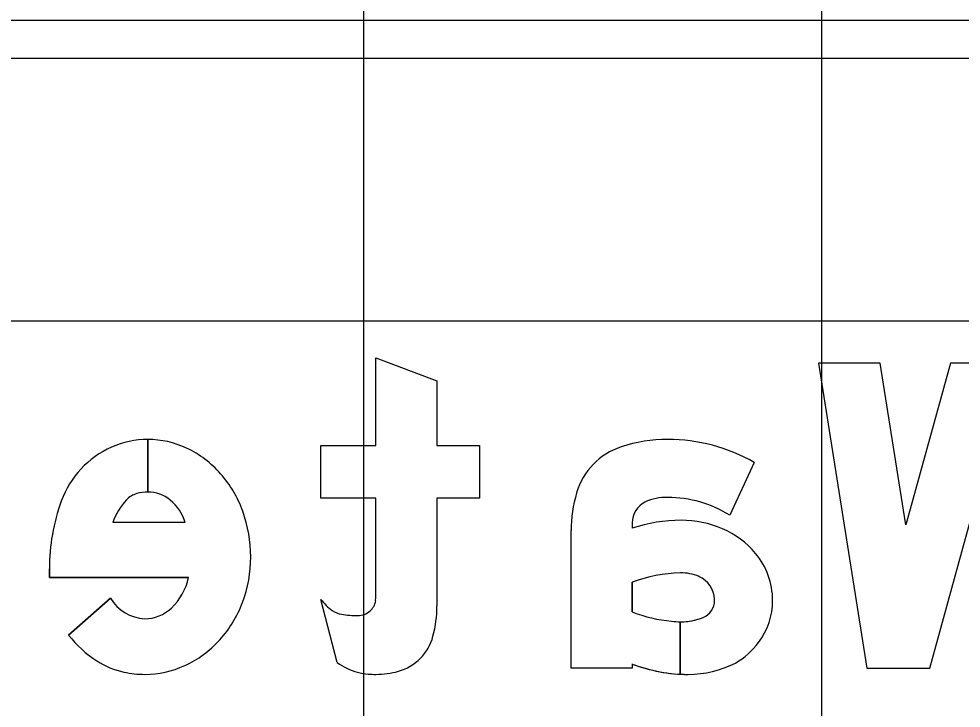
# Model space of a CAD drawing. Extents: x 1797809 to 2198143, y 249608 to 1237864.
# Drawn here: x 2197320.582 to 2197324.698, y 1237203.413 to 1237206.426 of the extents above; entities that cross this region are included whole.
import ezdxf

# ---------------------------------------------------------------- set-up
doc = ezdxf.new("R2010")
doc.units = 0
for name, color, linetype in [('GSBWFILL', 7, 'Continuous'), ('GSCOLORFILL', 7, 'Continuous'), ('GSOUTLINE', 7, 'Continuous'), ('GSSHT', 7, 'Continuous')]:
    doc.layers.add(name, color=color, linetype=linetype)

msp = doc.modelspace()

# ---------------------------------------------------------------- linework, layer by layer
at = {"layer": 'GSBWFILL'}
for p, q in [((2197321.1454, 1237204.5877), (2197321.1454, 1237204.3577)), ((2197321.1454, 1237204.3577), (2197321.1454, 1237204.5877)), ((2197321.3081, 1237204.2241), (2197320.9922, 1237204.2241)), ((2197320.9816, 1237203.8938), (2197320.7991, 1237203.7322)), ((2197321.9717, 1237203.6125), (2197321.9015, 1237203.8885))]:
    msp.add_line(p, q, dxfattribs=at)
for points in [[(2197322.1415, 1237203.9411), (2197322.1415, 1237204.3311), (2197321.9015, 1237204.3311), (2197321.9015, 1237204.5611), (2197322.1415, 1237204.5611), (2197322.1415, 1237204.9444), (2197322.4081, 1237204.8432), (2197322.4081, 1237204.5611), (2197322.5948, 1237204.5611), (2197322.5948, 1237204.3311), (2197322.4081, 1237204.3311), (2197322.4081, 1237203.8605)], [(2197323.7946, 1237204.4876), (2197323.6875, 1237204.2565)], [(2197323.2615, 1237204.224), (2197323.2615, 1237204.1994)], [(2197323.2615, 1237203.6064), (2197323.2615, 1237203.5877), (2197322.9948, 1237203.5877), (2197322.9948, 1237204.1894)], [(2197320.7148, 1237204.0221), (2197320.7148, 1237203.9841), (2197321.3233, 1237203.9841)], [(2197323.2615, 1237203.9634), (2197323.2615, 1237203.8338)], [(2197323.4714, 1237203.7907), (2197323.4714, 1237203.5619)], [(2197323.4715, 1237203.5619), (2197323.4715, 1237203.7907)]]:
    msp.add_lwpolyline(points, dxfattribs=at)
msp.add_lwpolyline([(2197324.7815, 1237204.3877), (2197325.0015, 1237203.5877), (2197325.276, 1237203.5877), (2197325.4881, 1237204.9211), (2197325.2181, 1237204.9211), (2197325.1057, 1237204.2144), (2197324.9114, 1237204.9211), (2197324.6516, 1237204.9211), (2197324.4573, 1237204.2144), (2197324.3448, 1237204.9211), (2197324.0748, 1237204.9211), (2197324.2869, 1237203.5877), (2197324.5615, 1237203.5877)], close=True, dxfattribs=at)
for centre, major_axis, ratio, start_param, end_param in [((2197321.1454, 1237204.1928), (0, -0.3949), 0.999995, 3.141761, 3.55626), ((2197321.1454, 1237204.1928), (0, -0.3949), 0.999995, 2.699633, 3.141593), ((2197323.4163, 1237203.9351), (0, -0.6527), 0.999998, 3.141593, 3.458648), ((2197323.4163, 1237203.8234), (0, -0.7643), 0.999998, 2.623874, 3.141593), ((2197321.1555, 1237204.1771), (0, -0.4133), 0.999995, 3.563143, 4.363496), ((2197321.1183, 1237204.1355), (0, -0.4583), 0.999995, 2.289846, 2.699633), ((2197323.3064, 1237204.2701), (0, -0.3), 0.999998, 3.458648, 4.427613), ((2197321.076, 1237204.0984), (0, -0.5146), 0.999995, 1.91865, 2.289846), ((2197321.1454, 1237204.1785), (0, -0.1792), 0.999995, 3.141965, 3.416759), ((2197321.1454, 1237204.2032), (0, -0.1546), 0.999995, 2.457274, 3.141593), ((2197321.5815, 1237204.0221), (0, -0.8667), 0.999995, 4.363496, 4.712389), ((2197321.2432, 1237204.1423), (0, -0.2639), 0.999995, 3.956127, 4.397086), ((2197321.1239, 1237204.2547), (0, -0.1), 0.999995, 3.416759, 3.956127), ((2197321.1077, 1237204.1631), (0, -0.2095), 0.999995, 1.866146, 2.438455), ((2197323.5824, 1237204.1894), (0, -0.5876), 0.999998, 4.427613, 4.712389), ((2197323.4068, 1237204.1326), (0, -0.202), 0.999998, 3.094343, 3.602032), ((2197323.4163, 1237203.8234), (0, -0.5109), 0.999998, 2.582097, 3.141593), ((2197323.3615, 1237204.224), (0, -0.1), 0.999998, 3.602032, 4.712389), ((2197321.0097, 1237204.0744), (0, -0.5851), 0.999995, 1.570796, 1.91865), ((2197323.4753, 1237203.5612), (0, -0.6732), 0.999998, 3.141593, 3.464907), ((2197323.4753, 1237203.7771), (0, -0.4572), 0.999998, 2.73708, 3.141593), ((2197323.5067, 1237203.8451), (0, -0.3823), 0.999998, 2.265663, 2.742307), ((2197321.0272, 1237204.0744), (0, -0.5676), 0.999995, 1.212967, 1.570796), ((2197323.5537, 1237203.8843), (0, -0.3211), 0.999998, 1.570796, 2.265663), ((2197323.4906, 1237203.3491), (0, -0.6556), 0.999998, 3.169955, 3.498593), ((2197323.4766, 1237203.8117), (0, -0.1928), 0.999998, 2.733046, 3.165323), ((2197323.5081, 1237203.8846), (0, -0.1133), 0.999998, 1.610807, 2.733046), ((2197321.0671, 1237204.0406), (0, -0.2623), 0.999995, 0.762896, 1.353561), ((2197320.4722, 1237203.9411), (0, -1.6693), 0.999994, 1.535587, 1.570796), ((2197321.1444, 1237203.9944), (0, -0.1914), 0.999995, 5.265941, 6.215241), ((2197321.0781, 1237204.0554), (0, -0.5133), 0.999995, 0.83647, 1.212967), ((2197322.077, 1237204.0194), (0, -0.2189), 0.999994, 5.35314, 5.6685), ((2197322.0649, 1237203.8953), (0, -0.0767), 0.999994, 0.733764, 1.400742), ((2197323.5415, 1237203.8843), (0, -0.08), 0.999998, 0.384565, 1.570796), ((2197323.5008, 1237203.8843), (0, -0.1207), 0.999998, 1.570796, 1.610807), ((2197323.5679, 1237203.8843), (0, -0.3069), 0.999998, 0.927653, 1.570796), ((2197321.1291, 1237203.977), (0, -0.1735), 0.999995, 0.013325, 0.758388), ((2197322.0084, 1237203.9223), (0, -0.1), 0.999994, 5.6685, 6.114016), ((2197322.0625, 1237204.2388), (0, -0.4211), 0.999994, 6.114016, 6.283185), ((2197322.0625, 1237203.898), (0, -0.0803), 0.999994, 0, 0.733764), ((2197321.8907, 1237203.8605), (0, -0.5174), 0.999994, 1.310894, 1.570796), ((2197323.487, 1237204.4074), (0, -0.6163), 0.999998, 5.908557, 6.196216), ((2197323.4715, 1237204.0574), (0, -0.2667), 0.999998, 6.140268, 6.282935), ((2197323.4715, 1237204.0574), (0, -0.2667), 0.999998, 0, 0.384565), ((2197321.19, 1237204.0384), (0, -0.4966), 0.999995, 5.376961, 5.714365), ((2197321.1106, 1237204.026), (0, -0.4695), 0.999995, 0.430181, 0.83647), ((2197322.1814, 1237203.7832), (0, -0.2167), 0.999994, 0.272066, 1.310894), ((2197323.5406, 1237203.9047), (0, -0.341), 0.999998, 0.530468, 0.927653), ((2197321.12, 1237203.929), (0, -0.3667), 0.999995, 5.714365, 6.065468), ((2197321.1314, 1237203.9806), (0, -0.4195), 0.999995, 0, 0.430181), ((2197322.1501, 1237203.8748), (0, -0.3172), 0.999994, 5.685934, 5.997023), ((2197323.5057, 1237204.2416), (0, -0.6806), 0.999998, 5.916134, 6.232721), ((2197323.5057, 1237204.0199), (0, -0.4588), 0.999998, 0, 0.469149), ((2197321.1314, 1237203.9806), (0, -0.4195), 0.999995, 6.065468, 6.283185), ((2197322.1217, 1237203.7784), (0, -0.2167), 0.999994, 5.997023, 6.219044), ((2197322.1415, 1237204.0869), (0, -0.5258), 0.999994, 6.219044, 6.283185), ((2197322.1415, 1237203.9262), (0, -0.3651), 0.999994, 6.283185, 6.555252), ((2197323.5057, 1237204.2416), (0, -0.6806), 0.999998, 6.232819, 6.283185)]:
    msp.add_ellipse(centre, major_axis=major_axis, ratio=ratio, start_param=start_param, end_param=end_param, dxfattribs=at)
at = {"layer": 'GSCOLORFILL'}
for p, q in [((2197315.0471, 1237206.4197), (2197326.5554, 1237206.4197)), ((2197326.5554, 1237206.253), (2197315.0471, 1237206.253)), ((2197321.1454, 1237204.5877), (2197321.1454, 1237204.3577)), ((2197321.1454, 1237204.3577), (2197321.1454, 1237204.5877)), ((2197321.3081, 1237204.2241), (2197320.9922, 1237204.2241)), ((2197320.9816, 1237203.8938), (2197320.7991, 1237203.7322)), ((2197321.9717, 1237203.6125), (2197321.9015, 1237203.8885))]:
    msp.add_line(p, q, dxfattribs=at)
for points in [[(2197322.1415, 1237203.9411), (2197322.1415, 1237204.3311), (2197321.9015, 1237204.3311), (2197321.9015, 1237204.5611), (2197322.1415, 1237204.5611), (2197322.1415, 1237204.9444), (2197322.4081, 1237204.8432), (2197322.4081, 1237204.5611), (2197322.5948, 1237204.5611), (2197322.5948, 1237204.3311), (2197322.4081, 1237204.3311), (2197322.4081, 1237203.8605)], [(2197323.7946, 1237204.4876), (2197323.6875, 1237204.2565)], [(2197323.2615, 1237204.224), (2197323.2615, 1237204.1994)], [(2197323.2615, 1237203.6064), (2197323.2615, 1237203.5877), (2197322.9948, 1237203.5877), (2197322.9948, 1237204.1894)], [(2197320.7148, 1237204.0221), (2197320.7148, 1237203.9841), (2197321.3233, 1237203.9841)], [(2197323.2615, 1237203.9634), (2197323.2615, 1237203.8338)], [(2197323.4714, 1237203.7907), (2197323.4714, 1237203.5619)], [(2197323.4715, 1237203.5619), (2197323.4715, 1237203.7907)]]:
    msp.add_lwpolyline(points, dxfattribs=at)
msp.add_lwpolyline([(2197324.7815, 1237204.3877), (2197325.0015, 1237203.5877), (2197325.276, 1237203.5877), (2197325.4881, 1237204.9211), (2197325.2181, 1237204.9211), (2197325.1057, 1237204.2144), (2197324.9114, 1237204.9211), (2197324.6516, 1237204.9211), (2197324.4573, 1237204.2144), (2197324.3448, 1237204.9211), (2197324.0748, 1237204.9211), (2197324.2869, 1237203.5877), (2197324.5615, 1237203.5877)], close=True, dxfattribs=at)
for centre, major_axis, ratio, start_param, end_param in [((2197321.1454, 1237204.1928), (0, -0.3949), 0.999995, 3.141761, 3.55626), ((2197321.1454, 1237204.1928), (0, -0.3949), 0.999995, 2.699633, 3.141593), ((2197323.4163, 1237203.9351), (0, -0.6527), 0.999998, 3.141593, 3.458648), ((2197323.4163, 1237203.8234), (0, -0.7643), 0.999998, 2.623874, 3.141593), ((2197321.1555, 1237204.1771), (0, -0.4133), 0.999995, 3.563143, 4.363496), ((2197321.1183, 1237204.1355), (0, -0.4583), 0.999995, 2.289846, 2.699633), ((2197323.3064, 1237204.2701), (0, -0.3), 0.999998, 3.458648, 4.427613), ((2197321.076, 1237204.0984), (0, -0.5146), 0.999995, 1.91865, 2.289846), ((2197321.1454, 1237204.1785), (0, -0.1792), 0.999995, 3.141965, 3.416759), ((2197321.1454, 1237204.2032), (0, -0.1546), 0.999995, 2.457274, 3.141593), ((2197321.5815, 1237204.0221), (0, -0.8667), 0.999995, 4.363496, 4.712389), ((2197321.2432, 1237204.1423), (0, -0.2639), 0.999995, 3.956127, 4.397086), ((2197321.1239, 1237204.2547), (0, -0.1), 0.999995, 3.416759, 3.956127), ((2197321.1077, 1237204.1631), (0, -0.2095), 0.999995, 1.866146, 2.438455), ((2197323.5824, 1237204.1894), (0, -0.5876), 0.999998, 4.427613, 4.712389), ((2197323.4068, 1237204.1326), (0, -0.202), 0.999998, 3.094343, 3.602032), ((2197323.4163, 1237203.8234), (0, -0.5109), 0.999998, 2.582097, 3.141593), ((2197323.3615, 1237204.224), (0, -0.1), 0.999998, 3.602032, 4.712389), ((2197321.0097, 1237204.0744), (0, -0.5851), 0.999995, 1.570796, 1.91865), ((2197323.4753, 1237203.5612), (0, -0.6732), 0.999998, 3.141593, 3.464907), ((2197323.4753, 1237203.7771), (0, -0.4572), 0.999998, 2.73708, 3.141593), ((2197323.5067, 1237203.8451), (0, -0.3823), 0.999998, 2.265663, 2.742307), ((2197321.0272, 1237204.0744), (0, -0.5676), 0.999995, 1.212967, 1.570796), ((2197323.5537, 1237203.8843), (0, -0.3211), 0.999998, 1.570796, 2.265663), ((2197323.4906, 1237203.3491), (0, -0.6556), 0.999998, 3.169955, 3.498593), ((2197323.4766, 1237203.8117), (0, -0.1928), 0.999998, 2.733046, 3.165323), ((2197323.5081, 1237203.8846), (0, -0.1133), 0.999998, 1.610807, 2.733046), ((2197321.0671, 1237204.0406), (0, -0.2623), 0.999995, 0.762896, 1.353561), ((2197320.4722, 1237203.9411), (0, -1.6693), 0.999994, 1.535587, 1.570796), ((2197321.1444, 1237203.9944), (0, -0.1914), 0.999995, 5.265941, 6.215241), ((2197321.0781, 1237204.0554), (0, -0.5133), 0.999995, 0.83647, 1.212967), ((2197322.077, 1237204.0194), (0, -0.2189), 0.999994, 5.35314, 5.6685), ((2197322.0649, 1237203.8953), (0, -0.0767), 0.999994, 0.733764, 1.400742), ((2197323.5415, 1237203.8843), (0, -0.08), 0.999998, 0.384565, 1.570796), ((2197323.5008, 1237203.8843), (0, -0.1207), 0.999998, 1.570796, 1.610807), ((2197323.5679, 1237203.8843), (0, -0.3069), 0.999998, 0.927653, 1.570796), ((2197321.1291, 1237203.977), (0, -0.1735), 0.999995, 0.013325, 0.758388), ((2197322.0084, 1237203.9223), (0, -0.1), 0.999994, 5.6685, 6.114016), ((2197322.0625, 1237204.2388), (0, -0.4211), 0.999994, 6.114016, 6.283185), ((2197322.0625, 1237203.898), (0, -0.0803), 0.999994, 0, 0.733764), ((2197321.8907, 1237203.8605), (0, -0.5174), 0.999994, 1.310894, 1.570796), ((2197323.487, 1237204.4074), (0, -0.6163), 0.999998, 5.908557, 6.196216), ((2197323.4715, 1237204.0574), (0, -0.2667), 0.999998, 6.140268, 6.282935), ((2197323.4715, 1237204.0574), (0, -0.2667), 0.999998, 0, 0.384565), ((2197321.19, 1237204.0384), (0, -0.4966), 0.999995, 5.376961, 5.714365), ((2197321.1106, 1237204.026), (0, -0.4695), 0.999995, 0.430181, 0.83647), ((2197322.1814, 1237203.7832), (0, -0.2167), 0.999994, 0.272066, 1.310894), ((2197323.5406, 1237203.9047), (0, -0.341), 0.999998, 0.530468, 0.927653), ((2197321.12, 1237203.929), (0, -0.3667), 0.999995, 5.714365, 6.065468), ((2197321.1314, 1237203.9806), (0, -0.4195), 0.999995, 0, 0.430181), ((2197322.1501, 1237203.8748), (0, -0.3172), 0.999994, 5.685934, 5.997023), ((2197323.5057, 1237204.2416), (0, -0.6806), 0.999998, 5.916134, 6.232721), ((2197323.5057, 1237204.0199), (0, -0.4588), 0.999998, 0, 0.469149), ((2197321.1314, 1237203.9806), (0, -0.4195), 0.999995, 6.065468, 6.283185), ((2197322.1217, 1237203.7784), (0, -0.2167), 0.999994, 5.997023, 6.219044), ((2197322.1415, 1237204.0869), (0, -0.5258), 0.999994, 6.219044, 6.283185), ((2197322.1415, 1237203.9262), (0, -0.3651), 0.999994, 6.283185, 6.555252), ((2197323.5057, 1237204.2416), (0, -0.6806), 0.999998, 6.232819, 6.283185)]:
    msp.add_ellipse(centre, major_axis=major_axis, ratio=ratio, start_param=start_param, end_param=end_param, dxfattribs=at)
at = {"layer": 'GSOUTLINE'}
for p, q in [((2197321.3081, 1237204.2241), (2197320.9922, 1237204.2241)), ((2197320.7991, 1237203.7322), (2197320.9816, 1237203.8938)), ((2197321.9717, 1237203.6125), (2197321.9015, 1237203.8885))]:
    msp.add_line(p, q, dxfattribs=at)
for points in [[(2197322.1415, 1237203.9411), (2197322.1415, 1237204.3311), (2197321.9015, 1237204.3311), (2197321.9015, 1237204.5611), (2197322.1415, 1237204.5611), (2197322.1415, 1237204.9444), (2197322.4081, 1237204.8432), (2197322.4081, 1237204.5611), (2197322.5948, 1237204.5611), (2197322.5948, 1237204.3311), (2197322.4081, 1237204.3311), (2197322.4081, 1237203.8605)], [(2197323.7946, 1237204.4876), (2197323.6875, 1237204.2565)], [(2197323.2615, 1237204.224), (2197323.2615, 1237204.1994)], [(2197323.2615, 1237203.6064), (2197323.2615, 1237203.5877), (2197322.9948, 1237203.5877), (2197322.9948, 1237204.1894)], [(2197321.3233, 1237203.9841), (2197320.7148, 1237203.9841), (2197320.7148, 1237204.0221)], [(2197323.2615, 1237203.8338), (2197323.2615, 1237203.9634)]]:
    msp.add_lwpolyline(points, dxfattribs=at)
msp.add_lwpolyline([(2197324.7815, 1237204.3877), (2197325.0015, 1237203.5877), (2197325.276, 1237203.5877), (2197325.4881, 1237204.9211), (2197325.2181, 1237204.9211), (2197325.1057, 1237204.2144), (2197324.9114, 1237204.9211), (2197324.6516, 1237204.9211), (2197324.4573, 1237204.2144), (2197324.3448, 1237204.9211), (2197324.0748, 1237204.9211), (2197324.2869, 1237203.5877), (2197324.5615, 1237203.5877)], close=True, dxfattribs=at)
for centre, major_axis, ratio, start_param, end_param in [((2197321.1454, 1237204.1928), (0, -0.3949), 0.999995, 3.141593, 3.55626), ((2197321.1454, 1237204.1928), (0, -0.3949), 0.999995, 2.699633, 3.141593), ((2197323.4163, 1237203.9351), (0, -0.6527), 0.999998, 3.141593, 3.458648), ((2197323.4163, 1237203.8234), (0, -0.7643), 0.999998, 2.623874, 3.141593), ((2197321.1555, 1237204.1771), (0, -0.4133), 0.999995, 3.563143, 4.363496), ((2197321.1183, 1237204.1355), (0, -0.4583), 0.999995, 2.289846, 2.699633), ((2197323.3064, 1237204.2701), (0, -0.3), 0.999998, 3.458648, 4.427613), ((2197321.076, 1237204.0984), (0, -0.5146), 0.999995, 1.91865, 2.289846), ((2197321.1454, 1237204.1785), (0, -0.1792), 0.999995, 3.141593, 3.416759), ((2197321.1454, 1237204.2032), (0, -0.1546), 0.999995, 2.457274, 3.141593), ((2197321.5815, 1237204.0221), (0, -0.8667), 0.999995, 4.363496, 4.712389), ((2197321.2432, 1237204.1423), (0, -0.2639), 0.999995, 3.956127, 4.397086), ((2197321.1239, 1237204.2547), (0, -0.1), 0.999995, 3.416759, 3.956127), ((2197321.1077, 1237204.1631), (0, -0.2095), 0.999995, 1.866146, 2.438455), ((2197323.5824, 1237204.1894), (0, -0.5876), 0.999998, 4.427613, 4.712389), ((2197323.4068, 1237204.1326), (0, -0.202), 0.999998, 3.094343, 3.602032), ((2197323.4163, 1237203.8234), (0, -0.5109), 0.999998, 2.582097, 3.141593), ((2197323.3615, 1237204.224), (0, -0.1), 0.999998, 3.602032, 4.712389), ((2197321.0097, 1237204.0744), (0, -0.5851), 0.999995, 1.570796, 1.91865), ((2197323.4753, 1237203.5612), (0, -0.6732), 0.999998, 3.141593, 3.464907), ((2197323.4753, 1237203.7771), (0, -0.4572), 0.999998, 2.73708, 3.141593), ((2197323.5067, 1237203.8451), (0, -0.3823), 0.999998, 2.265663, 2.742307), ((2197321.0272, 1237204.0744), (0, -0.5676), 0.999995, 1.212967, 1.570796), ((2197323.5537, 1237203.8843), (0, -0.3211), 0.999998, 1.570796, 2.265663), ((2197323.4906, 1237203.3491), (0, -0.6556), 0.999998, 3.169991, 3.498593), ((2197323.4766, 1237203.8117), (0, -0.1928), 0.999998, 2.733046, 3.165198), ((2197323.4722, 1237203.9945), (0, -0.01), 0.999998, 3.165198, 3.169991), ((2197323.5081, 1237203.8846), (0, -0.1133), 0.999998, 1.610807, 2.733046), ((2197321.0671, 1237204.0406), (0, -0.2623), 0.999995, 0.762896, 1.353561), ((2197320.4722, 1237203.9411), (0, -1.6693), 0.999994, 1.535587, 1.570796), ((2197321.1444, 1237203.9944), (0, -0.1914), 0.999995, 5.265941, 6.215241), ((2197321.0781, 1237204.0554), (0, -0.5133), 0.999995, 0.83647, 1.212967), ((2197322.077, 1237204.0194), (0, -0.2189), 0.999994, 5.35314, 5.6685), ((2197322.0649, 1237203.8953), (0, -0.0767), 0.999994, 0.733764, 1.400742), ((2197323.5415, 1237203.8843), (0, -0.08), 0.999998, 0.384565, 1.570796), ((2197323.5008, 1237203.8843), (0, -0.1207), 0.999998, 1.570796, 1.610807), ((2197323.5679, 1237203.8843), (0, -0.3069), 0.999998, 0.927653, 1.570796), ((2197321.1291, 1237203.977), (0, -0.1735), 0.999995, 0.013325, 0.758388), ((2197322.0084, 1237203.9223), (0, -0.1), 0.999994, 5.6685, 6.114016), ((2197322.0625, 1237204.2388), (0, -0.4211), 0.999994, 6.114016, 6.283185), ((2197322.0625, 1237203.898), (0, -0.0803), 0.999994, 0, 0.733764), ((2197321.8907, 1237203.8605), (0, -0.5174), 0.999994, 1.310894, 1.570796), ((2197323.487, 1237204.4074), (0, -0.6163), 0.999998, 5.908557, 6.196216), ((2197323.4715, 1237204.0574), (0, -0.2667), 0.999998, 6.140268, 6.667751), ((2197321.19, 1237204.0384), (0, -0.4966), 0.999995, 5.376961, 5.714365), ((2197321.1106, 1237204.026), (0, -0.4695), 0.999995, 0.430181, 0.83647), ((2197322.1814, 1237203.7832), (0, -0.2167), 0.999994, 0.272066, 1.310894), ((2197323.5406, 1237203.9047), (0, -0.341), 0.999998, 0.530468, 0.927653), ((2197321.12, 1237203.929), (0, -0.3667), 0.999995, 5.714365, 6.065468), ((2197321.1314, 1237203.9806), (0, -0.4195), 0.999995, 6.283185, 6.713367), ((2197322.1501, 1237203.8748), (0, -0.3172), 0.999994, 5.685934, 5.997023), ((2197323.5057, 1237204.2416), (0, -0.6806), 0.999998, 5.916134, 6.283185), ((2197323.5057, 1237204.0199), (0, -0.4588), 0.999998, 0, 0.469149), ((2197321.1314, 1237203.9806), (0, -0.4195), 0.999995, 6.065468, 6.283185), ((2197322.1217, 1237203.7784), (0, -0.2167), 0.999994, 5.997023, 6.219044), ((2197322.1415, 1237204.0869), (0, -0.5258), 0.999994, 6.219044, 6.283185), ((2197322.1415, 1237203.9262), (0, -0.3651), 0.999994, 6.283185, 6.555252)]:
    msp.add_ellipse(centre, major_axis=major_axis, ratio=ratio, start_param=start_param, end_param=end_param, dxfattribs=at)
at = {"layer": 'GSSHT'}
for p, q in [((2197322.0894, 1237163.1062), (2197322.0894, 1237223.1062)), ((2197324.0894, 1237163.1062), (2197324.0894, 1237223.1062)), ((2197288.0894, 1237205.1062), (2197408.0894, 1237205.1062))]:
    msp.add_line(p, q, dxfattribs=at)

doc.saveas('drawing.dxf')
